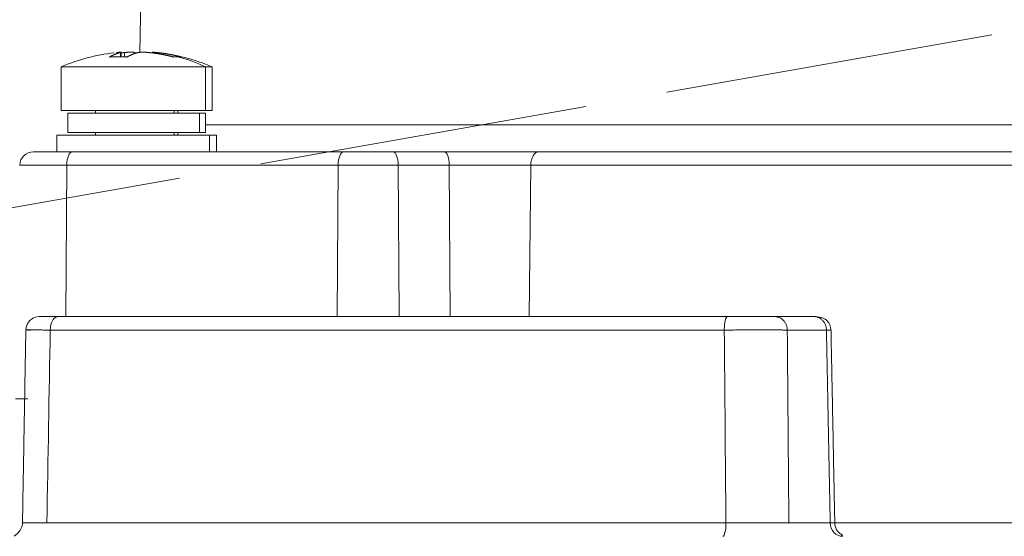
# Model space of a CAD drawing. Header units: millimetres. Extents: x 5437 to 18441, y -4466 to 3128.
# Tile 275 of 497: x 8410 to 8446, y 562 to 581. Entities that reach past the tile are written whole.
import ezdxf

# ---------------------------------------------------------------- set-up
doc = ezdxf.new("R2010")
doc.units = ezdxf.units.MM
doc.linetypes.add('ACAD_ISO02W100', pattern=[15, 12, -3])
doc.layers.add('1', color=7, linetype='Continuous', true_color=0xffffff)
doc.styles.add('TXT08', font='txt.shx', dxfattribs={"width": 0.8, "bigfont": 'gbcbig.shx'})
doc.dimstyles.new('YanXiu', dxfattribs={"dimtxt": 40, "dimasz": 30, "dimexe": 0.66, "dimexo": 0.66, "dimgap": 0.66, "dimtad": 0, "dimdec": 1, "dimdsep": 46, "dimtxsty": 'TXT08', "dimcen": 0, "dimclrd": 256, "dimclre": 165, "dimclrt": 90, "dimazin": 2, "dimtfac": 1, "dimtdec": 1, "dimtofl": 0, "dimtmove": 0, "dimatfit": 3, "dimfxl": 1, "dimlwd": 5, "dimlwe": 13, "dimarcsym": 0})

# ---------------------------------------------------------------- blocks, each defined once
blk = doc.blocks.new('*D35')
at = {"color": 165, "lineweight": 13, "transparency": 16777216}
for p, q in [((8947.864, 668.084), (9114.527, -277.112)), ((8081.233, 515.273), (8247.896, -429.922))]:
    blk.add_line(p, q, dxfattribs=at)
at = {"lineweight": 5, "transparency": 16777216}
for p, q in [((9084.868, -281.671), (8721.139, -345.806)), ((8277.326, -424.063), (8641.055, -359.927))]:
    blk.add_line(p, q, dxfattribs=at)
at = {"lineweight": 20, "transparency": 16777216}
for points in [[(9084, -276.747), (9085.737, -286.595), (9114.413, -276.462)], [(8276.458, -419.139), (8278.194, -428.987), (8247.782, -429.272)]]:
    blk.add_solid(points, dxfattribs=at)
at = {"layer": 'Defpoints', "color": 0, "lineweight": 20, "transparency": 16777216}
for p in [(8947.749, 668.734), (8081.118, 515.923), (9114.413, -276.462)]:
    blk.add_point(p, dxfattribs=at)
at = {"color": 90, "lineweight": 20, "transparency": 16777216, "insert": (8681.097, -352.867), "char_height": 40, "attachment_point": 5, "rotation": 10, "style": 'TXT08'}
blk.add_mtext('880', dxfattribs=at)
blk = doc.blocks.new('*D38')
at = {"color": 165, "lineweight": 13, "transparency": 16777216}
blk.add_line((8986.17, 447.037), (8717.324, 399.632), dxfattribs=at)
at = {"lineweight": 5, "transparency": 16777216}
for start, end in [(171.109661, 178.69322), (181.30678, 188.890339)]:
    blk.add_arc((10243.473, 668.734), 1549.032, start, end, dxfattribs=at)
at = {"lineweight": 20, "transparency": 16777216}
for points in [[(8708.118, 908.947), (8717.983, 907.306), (8717.974, 937.72)], [(8717.983, 430.161), (8708.118, 428.52), (8717.974, 399.747)]]:
    blk.add_solid(points, dxfattribs=at)
at = {"layer": 'Defpoints', "color": 0, "lineweight": 20, "transparency": 16777216}
for p in [(7952.772, 1072.646), (8986.82, 890.315), (8697.061, 758.802), (10020.868, 629.482), (8986.82, 447.152)]:
    blk.add_point(p, dxfattribs=at)
at = {"color": 90, "lineweight": 20, "transparency": 16777216, "insert": (8694.44, 668.734), "char_height": 40, "attachment_point": 5, "rotation": 90, "style": 'TXT08'}
blk.add_mtext('20°', dxfattribs=at)
blk = doc.blocks.new('*D40')
at = {"lineweight": 5, "transparency": 16777216}
for start, end in [(104.30221, 139.92848), (150.07152, 185.69779)]:
    blk.add_arc((9169.331, 707.804), 399.627, start, end, dxfattribs=at)
at = {"lineweight": 20, "transparency": 16777216}
for points in [[(9069.556, 1099.933), (9071.661, 1090.157), (9099.936, 1101.36)], [(8776.632, 668.812), (8766.725, 667.446), (8775.775, 638.41)]]:
    blk.add_solid(points, dxfattribs=at)
at = {"layer": 'Defpoints', "color": 0, "lineweight": 20, "transparency": 16777216}
for p in [(8987, 1741.853), (8912.456, 1013.936), (9169.331, 707.804), (8947.749, 668.734), (8081.118, 515.923)]:
    blk.add_point(p, dxfattribs=at)
at = {"color": 90, "lineweight": 20, "transparency": 16777216, "insert": (8841.976, 937.021), "char_height": 40, "attachment_point": 5, "rotation": 55, "style": 'TXT08'}
blk.add_mtext('90°', dxfattribs=at)
blk = doc.blocks.new('*D43')
at = {"color": 165, "lineweight": 13, "transparency": 16777216}
for p, q in [((10020.868, 628.822), (10020.868, -1427.236)), ((8401.118, -46.541), (8401.118, -1427.236))]:
    blk.add_line(p, q, dxfattribs=at)
at = {"lineweight": 5, "transparency": 16777216}
for p, q in [((8431.118, -1426.576), (9141, -1426.576)), ((9990.868, -1426.576), (9280.987, -1426.576))]:
    blk.add_line(p, q, dxfattribs=at)
at = {"lineweight": 20, "transparency": 16777216}
for points in [[(8431.118, -1421.576), (8431.118, -1431.576), (8401.118, -1426.576)], [(9990.868, -1421.576), (9990.868, -1431.576), (10020.868, -1426.576)]]:
    blk.add_solid(points, dxfattribs=at)
at = {"layer": 'Defpoints', "color": 0, "lineweight": 20, "transparency": 16777216}
for p in [(10020.868, 629.482), (8401.118, -45.881), (10020.868, -1426.576)]:
    blk.add_point(p, dxfattribs=at)
at = {"color": 90, "lineweight": 20, "transparency": 16777216, "insert": (9210.993, -1426.576), "char_height": 40, "attachment_point": 5, "style": 'TXT08'}
blk.add_mtext('1619.7', dxfattribs=at)
blk = doc.blocks.new('*D45')
at = {"color": 165, "lineweight": 13, "transparency": 16777216}
for p, q in [((8078.879, 2459.339), (10490.549, 2459.339)), ((8614.278, -4.077), (10490.549, -4.077))]:
    blk.add_line(p, q, dxfattribs=at)
at = {"lineweight": 5, "transparency": 16777216}
for p, q in [((10489.889, 2429.339), (10489.889, 1308.291)), ((10489.889, 25.923), (10489.889, 1146.971))]:
    blk.add_line(p, q, dxfattribs=at)
at = {"lineweight": 20, "transparency": 16777216}
for points in [[(10484.889, 2429.339), (10494.889, 2429.339), (10489.889, 2459.339)], [(10484.889, 25.923), (10494.889, 25.923), (10489.889, -4.077)]]:
    blk.add_solid(points, dxfattribs=at)
at = {"layer": 'Defpoints', "color": 0, "lineweight": 20, "transparency": 16777216}
for p in [(8078.219, 2459.339), (10489.889, 2459.339), (8613.618, -4.077)]:
    blk.add_point(p, dxfattribs=at)
at = {"color": 90, "lineweight": 20, "transparency": 16777216, "insert": (10489.889, 1227.631), "char_height": 40, "attachment_point": 5, "rotation": 90, "style": 'TXT08'}
blk.add_mtext('2463.4', dxfattribs=at)

msp = doc.modelspace()

# ---------------------------------------------------------------- linework, layer by layer
at = {"color": 4, "linetype": 'ACAD_ISO02W100', "lineweight": 20}
msp.add_line((8947.74919, 668.7336), (8081.11836, 515.92321), dxfattribs=at)
at = {"color": 7, "lineweight": 20}
msp.add_arc((8078.21928, 516.97839), 1942.36096, 17.50812349, 223.34882114, dxfattribs=at)
at = {"layer": '1', "color": 0, "lineweight": 20}
for p, q in [((8414.87933, 600.95811), (8414.5055, 579.54137)), ((8413.80999, 579.37796), (8413.80999, 579.53417)), ((8413.83642, 579.37766), (8413.83642, 579.54278)), ((8413.94684, 579.37445), (8413.94684, 579.53417)), ((8415.13231, 579.53417), (8415.13231, 579.49472)), ((8413.26726, 579.0104), (8411.64593, 579.0104)), ((8411.64593, 579.0104), (8411.64593, 577.42321)), ((8416.90364, 579.0104), (8413.26726, 579.0104)), ((8416.90364, 579.0104), (8416.90364, 577.42321)), ((8416.90364, 579.0104), (8417.14593, 579.0104)), ((8417.14593, 577.42321), (8417.14593, 579.0104)), ((8416.90364, 577.42321), (8411.64593, 577.42321)), ((8416.67566, 577.32321), (8411.89593, 577.32321)), ((8411.89593, 577.32321), (8411.89593, 576.62321)), ((8412.89593, 577.42321), (8412.89593, 577.32321)), ((8415.76377, 577.32321), (8415.76377, 577.42321)), ((8415.89593, 577.32321), (8415.89593, 577.42321)), ((8416.67566, 576.62321), (8416.67566, 577.32321)), ((8416.67566, 577.32321), (8416.89593, 577.32321)), ((8416.89593, 576.62321), (8416.89593, 577.32321)), ((8416.90364, 577.42321), (8417.14593, 577.42321)), ((8411.89593, 576.62321), (8416.67566, 576.62321)), ((8412.89593, 576.62321), (8412.89593, 576.52321)), ((8415.76377, 576.52321), (8415.76377, 576.62321)), ((8415.89593, 576.52321), (8415.89593, 576.62321)), ((8416.67566, 576.62321), (8416.89593, 576.62321)), ((8416.8963, 576.90575), (8476.9071, 576.90575)), ((8411.49593, 576.52321), (8411.49593, 575.92321)), ((8417.04042, 576.52321), (8411.49593, 576.52321)), ((8417.04042, 575.92321), (8417.04042, 576.52321)), ((8417.04042, 576.52321), (8417.29593, 576.52321)), ((8417.29593, 575.92321), (8417.29593, 576.52321)), ((8410.6397, 575.92321), (8412.0544, 575.92321)), ((8412.0544, 575.92321), (8421.9212, 575.92321)), ((8421.9212, 575.92321), (8423.72074, 575.92321)), ((8423.72074, 575.92321), (8425.58127, 575.92321)), ((8429.01559, 575.92321), (8468.76978, 575.92321)), ((8411.85523, 575.43193), (8410.13977, 575.43193)), ((8411.85523, 575.43193), (8411.81679, 569.92333)), ((8421.72203, 575.43193), (8411.85523, 575.43193)), ((8421.68378, 569.92333), (8421.72203, 575.43193)), ((8423.90414, 575.43193), (8421.72203, 575.43193)), ((8425.76467, 575.43193), (8423.90414, 575.43193)), ((8423.90414, 575.43193), (8423.93936, 569.92333)), ((8428.72841, 575.43193), (8425.76467, 575.43193)), ((8425.80002, 569.92333), (8425.76467, 575.43193)), ((8428.72841, 575.43193), (8428.67317, 569.92333)), ((8468.96041, 575.43193), (8428.72841, 575.43193)), ((8411.5299, 569.92321), (8435.88062, 569.92321)), ((8437.59919, 569.92321), (8439.02316, 569.92321)), ((8435.76633, 569.43019), (8411.2522, 569.43019)), ((8439.48172, 569.43019), (8438.05775, 569.43019)), ((8411.12794, 562.41623), (8435.82577, 562.41623)), ((8438.11501, 562.41623), (8439.61875, 562.41623)), ((8439.64122, 562.41448), (8469.01832, 562.41448))]:
    msp.add_line(p, q, dxfattribs=at)
for centre, radius, start, end in [((8013.90589, 96.27159), 600, 26.44604786, 75.16248942), ((8414.39593, 572.57321), 7, 96.722668, 113.132396), ((8414.39593, 572.57321), 7, 66.867604, 84.149478), ((8410.6397, 575.42321), 0.5, 90, 179)]:
    msp.add_arc(centre, radius, start, end, dxfattribs=at)
for centre, major_axis, ratio, start_param, end_param in [((8412.82876, 573.56544), (-3.5909, -5.67163), 0.35543852, 3.36294498, 3.41510769), ((8414.39593, 572.57321), (0, -7), 0.91189434, 2.73785617, 2.90542915), ((8412.82876, 573.56544), (-3.5909, -5.67163), 0.35543852, 3.31078228, 3.36294499), ((8412.0544, 575.42321), (0, -0.5), 0.39839611, 3.14159265, 4.69493569), ((8421.9212, 575.42321), (0, -0.5), 0.39839611, 3.14159265, 4.69493569), ((8423.72074, 575.42321), (0, -0.5), 0.36685927, 1.58824962, 3.14159265), ((8425.58127, 575.42321), (0, -0.5), 0.36685927, 1.58824962, 3.14159265), ((8429.01559, 575.42321), (0, -0.5), 0.57445077, 3.14159265, 4.69493569), ((8435.71202, 562.42321), (0, 0.5), 0.22752021, 3.14159265, 4.69842635), ((8440.07731, 562.42321), (0, -0.5), 0.91721347, 4.72635161, 6.28318531)]:
    msp.add_ellipse(centre, major_axis=major_axis, ratio=ratio, start_param=start_param, end_param=end_param, dxfattribs=at)
for points, degree in [([(8413.40644, 579.371), (8413.48602, 579.41759), (8413.56629, 579.45726), (8413.64727, 579.49001), (8413.72849, 579.51563), (8413.80999, 579.53417)], 5), ([(8413.94684, 579.53417), (8413.92262, 579.53169), (8413.89841, 579.52908), (8413.87422, 579.52635), (8413.85003, 579.52349), (8413.82585, 579.5205)], 5), ([(8414.04476, 579.371), (8414.12435, 579.41759), (8414.20461, 579.45726), (8414.2856, 579.49001), (8414.36682, 579.51563), (8414.44831, 579.53417)], 5), ([(8415.74163, 579.371), (8415.56481, 579.41759), (8415.38647, 579.45726), (8415.20654, 579.49001), (8415.02608, 579.51563), (8414.84501, 579.53417)], 5), ([(8416.02893, 579.371), (8415.85211, 579.41759), (8415.67377, 579.45726), (8415.49384, 579.49001), (8415.31337, 579.51563), (8415.13231, 579.53417)], 5), ([(8413.72373, 579.37891), (8413.65985, 579.37891), (8413.59616, 579.37811), (8413.53269, 579.37653), (8413.46945, 579.37416), (8413.40644, 579.371)], 5), ([(8414.04476, 579.371), (8413.98025, 579.37416), (8413.91589, 579.37653), (8413.85166, 579.37811), (8413.7876, 579.37891), (8413.72373, 579.37891)], 5), ([(8410.36355, 569.43699), (8410.24025, 562.37155)], 1), ([(8411.2522, 569.43019), (8411.21078, 567.0922), (8411.16936, 564.75421), (8411.12794, 562.41623)], 3), ([(8435.82577, 562.41623), (8435.80595, 564.75421), (8435.78614, 567.0922), (8435.76633, 569.43019)], 3), ([(8438.05775, 569.43019), (8438.0692, 568.0274), (8438.08065, 566.6246), (8438.0921, 565.22181), (8438.10356, 563.81902), (8438.11501, 562.41623)], 5), ([(8439.61875, 562.41623), (8439.59134, 563.81902), (8439.56393, 565.22181), (8439.53652, 566.6246), (8439.50912, 568.0274), (8439.48172, 569.43019)], 5), ([(8439.78533, 562.36533), (8439.64626, 569.48357)], 1)]:
    msp.add_open_spline(points, degree=degree, dxfattribs=at)
for points, degree, knots in [([(8413.80999, 579.53417), (8413.81809, 579.53601), (8413.82431, 579.53765), (8413.83091, 579.5398), (8413.83265, 579.54046), (8413.83518, 579.54169), (8413.83598, 579.54225), (8413.83688, 579.54374), (8413.83557, 579.54449), (8413.83073, 579.54525), (8413.82863, 579.54544), (8413.82347, 579.5457), (8413.82044, 579.54576), (8413.81003, 579.54576), (8413.80135, 579.54552), (8413.78566, 579.54476), (8413.77999, 579.54444), (8413.768, 579.54369), (8413.7553, 579.54282), (8413.74123, 579.54172), (8413.72645, 579.5405), (8413.71868, 579.53983), (8413.69459, 579.53766), (8413.67756, 579.53601), (8413.65955, 579.53417)], 3, [0, 0, 0, 0, 0.125, 0.125, 0.1875, 0.1875, 0.25, 0.25, 0.375, 0.375, 0.4375, 0.4375, 0.5, 0.5, 0.625, 0.625, 0.6875, 0.6875, 0.75, 0.8125, 0.8125, 0.875, 0.875, 1, 1, 1, 1]), ([(8413.94684, 579.53417), (8413.96486, 579.53601), (8413.98338, 579.53765), (8414.0119, 579.5398), (8414.02153, 579.54046), (8414.04104, 579.54169), (8414.05095, 579.54225), (8414.08042, 579.54374), (8414.09992, 579.54449), (8414.12895, 579.54525), (8414.13862, 579.54544), (8414.15773, 579.5457), (8414.16709, 579.54576), (8414.19456, 579.54576), (8414.21211, 579.54552), (8414.23724, 579.54476), (8414.24539, 579.54444), (8414.26094, 579.54369), (8414.27583, 579.54282), (8414.2894, 579.54172), (8414.30232, 579.5405), (8414.30847, 579.53983), (8414.32565, 579.53766), (8414.33543, 579.53601), (8414.34354, 579.53417)], 3, [0, 0, 0, 0, 0.125, 0.125, 0.1875, 0.1875, 0.25, 0.25, 0.375, 0.375, 0.4375, 0.4375, 0.5, 0.5, 0.625, 0.625, 0.6875, 0.6875, 0.75, 0.8125, 0.8125, 0.875, 0.875, 1, 1, 1, 1]), ([(8414.84501, 579.53417), (8414.827, 579.53601), (8414.80848, 579.53765), (8414.77996, 579.5398), (8414.77033, 579.54046), (8414.75082, 579.54169), (8414.7409, 579.54225), (8414.71144, 579.54374), (8414.69194, 579.54449), (8414.66291, 579.54525), (8414.65323, 579.54544), (8414.63412, 579.5457), (8414.62477, 579.54576), (8414.59729, 579.54576), (8414.57975, 579.54552), (8414.55462, 579.54476), (8414.54646, 579.54444), (8414.53091, 579.54369), (8414.51603, 579.54282), (8414.50245, 579.54172), (8414.48954, 579.5405), (8414.48339, 579.53983), (8414.46621, 579.53766), (8414.45642, 579.53601), (8414.44831, 579.53417)], 3, [0, 0, 0, 0, 0.125, 0.125, 0.1875, 0.1875, 0.25, 0.25, 0.375, 0.375, 0.4375, 0.4375, 0.5, 0.5, 0.625, 0.625, 0.6875, 0.6875, 0.75, 0.8125, 0.8125, 0.875, 0.875, 1, 1, 1, 1]), ([(8414.95543, 579.54318), (8414.95542, 579.54396), (8414.95678, 579.54457), (8414.96113, 579.54525), (8414.96323, 579.54544), (8414.96839, 579.5457), (8414.97142, 579.54576), (8414.98183, 579.54576), (8414.99051, 579.54552), (8415.0062, 579.54476), (8415.01187, 579.54444), (8415.02386, 579.54369), (8415.03655, 579.54282), (8415.05063, 579.54172), (8415.0654, 579.5405), (8415.07318, 579.53983), (8415.09726, 579.53766), (8415.11429, 579.53601), (8415.13231, 579.53417)], 3, [0, 0, 0, 0, 0.14508525, 0.14508525, 0.23057673, 0.23057673, 0.3160682, 0.3160682, 0.48705115, 0.48705115, 0.57254263, 0.57254263, 0.6580341, 0.74352558, 0.74352558, 0.82901705, 0.82901705, 1, 1, 1, 1]), ([(8425.58127, 575.92321), (8425.92947, 575.92321), (8426.29527, 575.92321), (8426.67108, 575.92321), (8427.39755, 575.92321), (8428.09967, 575.92321), (8428.42504, 575.92321), (8428.73212, 575.92321), (8429.01559, 575.92321)], 5, [0, 0, 0, 0, 0, 0, 0.5194168, 0.5194168, 0.5194168, 1, 1, 1, 1, 1, 1]), ([(8411.5299, 569.92321), (8411.34041, 569.93099), (8411.01961, 569.91706), (8410.7617, 569.92983), (8410.58403, 569.84545), (8410.50129, 569.76856), (8410.45198, 569.70599), (8410.41279, 569.63816), (8410.3755, 569.54483), (8410.36378, 569.47687), (8410.36363, 569.43191)], 3, [0, 0, 0, 0, 0.36427257, 0.66664902, 0.77470178, 0.81576675, 0.85236859, 0.8879873, 0.92456424, 1, 1, 1, 1]), ([(8435.88062, 569.92321), (8436.05566, 569.92321), (8436.23645, 569.92321), (8436.41675, 569.92321), (8436.77117, 569.92321), (8437.08714, 569.92321), (8437.23233, 569.92321), (8437.39632, 569.92321), (8437.52177, 569.92321), (8437.55019, 569.92321), (8437.57599, 569.92321), (8437.59919, 569.92321)], 5, [0, 0, 0, 0, 0, 0, 0.43036303, 0.43036303, 0.43036303, 0.8605009, 0.8605009, 0.8605009, 1, 1, 1, 1, 1, 1]), ([(8439.64632, 569.43295), (8439.64578, 569.46465), (8439.63847, 569.52774), (8439.61232, 569.60952), (8439.58174, 569.67092), (8439.54219, 569.73293), (8439.45088, 569.83001), (8439.28786, 569.90294), (8439.11912, 569.92673), (8439.02316, 569.92321)], 3, [0, 0, 0, 0, 0.08627529, 0.17404621, 0.21998898, 0.26959167, 0.38614843, 0.67943249, 1, 1, 1, 1]), ([(8439.6472, 569.43547), (8439.64737, 569.43525), (8439.64377, 569.43496), (8439.62937, 569.43426), (8439.61824, 569.43384), (8439.58936, 569.43292), (8439.57162, 569.43241), (8439.53058, 569.43134), (8439.50728, 569.43077), (8439.48172, 569.43019)], 3, [0, 0, 0, 0, 0.24137482, 0.24137482, 0.49424988, 0.49424988, 0.74712494, 0.74712494, 1, 1, 1, 1]), ([(8409.99125, 566.92321), (8409.99115, 566.92321), (8410.00725, 566.92321), (8410.07434, 566.92321), (8410.12836, 566.92321), (8410.26499, 566.92321), (8410.34407, 566.92321), (8410.43638, 566.92321)], 3, [0, 0, 0, 0, 0.32568435, 0.32568435, 0.68112538, 0.68112538, 1, 1, 1, 1]), ([(8410.24151, 562.41449), (8410.24099, 562.38165), (8410.2336, 562.31634), (8410.20642, 562.23314), (8410.17453, 562.1712), (8410.1335, 562.10831), (8410.07482, 562.04319), (8410.00997, 561.98707), (8409.95181, 561.94437), (8409.93639, 561.92733), (8409.93753, 561.92358)], 3, [0, 0, 0, 0, 0.08391108, 0.17089467, 0.21707986, 0.26746256, 0.3884214, 0.54053303, 0.72162775, 1, 1, 1, 1]), ([(8410.40632, 562.41623), (8410.40347, 562.41621), (8410.39777, 562.41616), (8410.38948, 562.41611), (8410.38135, 562.41605), (8410.37343, 562.416), (8410.36569, 562.41595), (8410.35815, 562.4159), (8410.35082, 562.41586), (8410.34369, 562.41581), (8410.33677, 562.41577), (8410.33006, 562.41574), (8410.32357, 562.4157), (8410.31729, 562.41567), (8410.31124, 562.41564), (8410.30542, 562.41561), (8410.29983, 562.41558), (8410.29447, 562.41556), (8410.28934, 562.41553), (8410.28446, 562.41551), (8410.27981, 562.41549), (8410.27542, 562.41547), (8410.27127, 562.41546), (8410.26737, 562.41544), (8410.26373, 562.41543), (8410.26035, 562.41541), (8410.25722, 562.4154), (8410.25436, 562.41539), (8410.25176, 562.41538), (8410.24943, 562.41537), (8410.24737, 562.41537), (8410.24558, 562.41536), (8410.24407, 562.41535), (8410.24283, 562.41535), (8410.24187, 562.41534), (8410.2412, 562.41534), (8410.2408, 562.41534), (8410.24069, 562.41534), (8410.24086, 562.41533), (8410.24131, 562.41533), (8410.24206, 562.41533), (8410.24309, 562.41533), (8410.24442, 562.41533), (8410.24603, 562.41533), (8410.24794, 562.41533), (8410.25014, 562.41533), (8410.25263, 562.41533), (8410.25541, 562.41533), (8410.25849, 562.41533), (8410.26186, 562.41533), (8410.26553, 562.41533), (8410.26949, 562.41534), (8410.27374, 562.41534), (8410.27828, 562.41534), (8410.28312, 562.41534), (8410.28825, 562.41534), (8410.29367, 562.41534), (8410.29938, 562.41534), (8410.30538, 562.41534), (8410.31167, 562.41534), (8410.31824, 562.41534), (8410.3251, 562.41534), (8410.33225, 562.41534), (8410.33967, 562.41534), (8410.34738, 562.41534), (8410.35536, 562.41534), (8410.36362, 562.41534), (8410.37216, 562.41534), (8410.38097, 562.41534), (8410.39005, 562.41534), (8410.39939, 562.41534), (8410.409, 562.41533), (8410.41887, 562.41533), (8410.429, 562.41533), (8410.43939, 562.41533), (8410.45003, 562.41533), (8410.46092, 562.41533), (8410.47206, 562.41533), (8410.48344, 562.41533), (8410.49506, 562.41533), (8410.50692, 562.41533), (8410.51901, 562.41533), (8410.53133, 562.41533), (8410.54387, 562.41533), (8410.55664, 562.41534), (8410.56963, 562.41534), (8410.58282, 562.41534), (8410.59623, 562.41534), (8410.60985, 562.41535), (8410.62366, 562.41535), (8410.63768, 562.41536), (8410.65189, 562.41537), (8410.66628, 562.41537), (8410.68086, 562.41538), (8410.69562, 562.41539), (8410.71056, 562.4154), (8410.72567, 562.41541), (8410.74094, 562.41543), (8410.75638, 562.41544), (8410.77198, 562.41546), (8410.78773, 562.41547), (8410.80362, 562.41549), (8410.81967, 562.41551), (8410.83585, 562.41553), (8410.85217, 562.41556), (8410.86861, 562.41558), (8410.88519, 562.41561), (8410.90188, 562.41564), (8410.91869, 562.41567), (8410.93562, 562.4157), (8410.95265, 562.41574), (8410.96978, 562.41577), (8410.98702, 562.41581), (8411.00434, 562.41586), (8411.02176, 562.4159), (8411.03926, 562.41595), (8411.05685, 562.416), (8411.0745, 562.41605), (8411.09224, 562.41611), (8411.11003, 562.41616), (8411.12198, 562.41621), (8411.12794, 562.41623)], 3, [0, 0, 0, 0, 0.00775826, 0.01554642, 0.02336418, 0.03121125, 0.03908733, 0.0469921, 0.05492525, 0.06288644, 0.07087533, 0.07889157, 0.08693481, 0.09500467, 0.10310078, 0.11122276, 0.1193702, 0.12754271, 0.13573986, 0.14396124, 0.15220642, 0.16047495, 0.16876639, 0.17708028, 0.18541616, 0.19377354, 0.20215196, 0.21055091, 0.2189699, 0.22740843, 0.23586597, 0.24434201, 0.25283602, 0.26134746, 0.26987579, 0.27842046, 0.2869809, 0.29555657, 0.30414688, 0.31275126, 0.32136912, 0.32999989, 0.33864297, 0.34729776, 0.35596365, 0.36464003, 0.3733263, 0.38202184, 0.39072602, 0.39943823, 0.40815782, 0.41688418, 0.42561666, 0.43435463, 0.44309744, 0.45184447, 0.46059505, 0.46934855, 0.47810432, 0.48686172, 0.49562008, 0.50437878, 0.51313714, 0.52189454, 0.53065031, 0.53940382, 0.5481544, 0.55690143, 0.56564425, 0.57438222, 0.58311471, 0.59184107, 0.60056067, 0.60927289, 0.61797708, 0.62667262, 0.6353589, 0.6440353, 0.6527012, 0.661356, 0.66999909, 0.67862987, 0.68724775, 0.69585215, 0.70444247, 0.71301815, 0.72157862, 0.7301233, 0.73865164, 0.7471631, 0.75565713, 0.76413319, 0.77259075, 0.7810293, 0.78944831, 0.79784729, 0.80622573, 0.81458313, 0.82291903, 0.83123295, 0.83952442, 0.84779297, 0.85603818, 0.86425958, 0.87245677, 0.8806293, 0.88877677, 0.89689877, 0.90499492, 0.91306481, 0.92110808, 0.92912435, 0.93711328, 0.9450745, 0.95300768, 0.96091249, 0.9687886, 0.97663571, 0.98445351, 0.9922417, 1, 1, 1, 1]), ([(8435.82577, 562.41623), (8435.83278, 562.41621), (8435.84682, 562.41616), (8435.86799, 562.41611), (8435.88928, 562.41605), (8435.91071, 562.416), (8435.93225, 562.41595), (8435.95392, 562.4159), (8435.9757, 562.41586), (8435.9976, 562.41581), (8436.01961, 562.41577), (8436.04173, 562.41574), (8436.06395, 562.4157), (8436.08627, 562.41567), (8436.10869, 562.41564), (8436.1312, 562.41561), (8436.15381, 562.41558), (8436.1765, 562.41556), (8436.19927, 562.41553), (8436.22211, 562.41551), (8436.24504, 562.41549), (8436.26803, 562.41547), (8436.29109, 562.41546), (8436.31421, 562.41544), (8436.33738, 562.41543), (8436.36061, 562.41541), (8436.38388, 562.4154), (8436.4072, 562.41539), (8436.43056, 562.41538), (8436.45395, 562.41537), (8436.47737, 562.41537), (8436.50081, 562.41536), (8436.52427, 562.41535), (8436.54775, 562.41535), (8436.57123, 562.41534), (8436.59472, 562.41534), (8436.61821, 562.41534), (8436.64169, 562.41534), (8436.66516, 562.41533), (8436.68861, 562.41533), (8436.71205, 562.41533), (8436.73545, 562.41533), (8436.75882, 562.41533), (8436.78216, 562.41533), (8436.80545, 562.41533), (8436.82869, 562.41533), (8436.85189, 562.41533), (8436.87502, 562.41533), (8436.89809, 562.41533), (8436.92108, 562.41533), (8436.94401, 562.41533), (8436.96685, 562.41534), (8436.98961, 562.41534), (8437.01228, 562.41534), (8437.03485, 562.41534), (8437.05733, 562.41534), (8437.07969, 562.41534), (8437.10195, 562.41534), (8437.12409, 562.41534), (8437.14611, 562.41534), (8437.168, 562.41534), (8437.18976, 562.41534), (8437.21139, 562.41534), (8437.23288, 562.41534), (8437.25422, 562.41534), (8437.27541, 562.41534), (8437.29645, 562.41534), (8437.31733, 562.41534), (8437.33804, 562.41534), (8437.35859, 562.41534), (8437.37896, 562.41534), (8437.39916, 562.41533), (8437.41918, 562.41533), (8437.43902, 562.41533), (8437.45866, 562.41533), (8437.47812, 562.41533), (8437.49738, 562.41533), (8437.51644, 562.41533), (8437.5353, 562.41533), (8437.55395, 562.41533), (8437.57239, 562.41533), (8437.59062, 562.41533), (8437.60864, 562.41533), (8437.62643, 562.41533), (8437.64401, 562.41534), (8437.66136, 562.41534), (8437.67848, 562.41534), (8437.69538, 562.41534), (8437.71204, 562.41535), (8437.72847, 562.41535), (8437.74467, 562.41536), (8437.76062, 562.41537), (8437.77634, 562.41537), (8437.79181, 562.41538), (8437.80705, 562.41539), (8437.82203, 562.4154), (8437.83677, 562.41541), (8437.85127, 562.41543), (8437.86551, 562.41544), (8437.87951, 562.41546), (8437.89325, 562.41547), (8437.90675, 562.41549), (8437.91999, 562.41551), (8437.93298, 562.41553), (8437.94571, 562.41556), (8437.95819, 562.41558), (8437.97042, 562.41561), (8437.98239, 562.41564), (8437.99411, 562.41567), (8438.00558, 562.4157), (8438.01679, 562.41574), (8438.02775, 562.41577), (8438.03845, 562.41581), (8438.0489, 562.41586), (8438.0591, 562.4159), (8438.06905, 562.41595), (8438.07874, 562.416), (8438.08819, 562.41605), (8438.09738, 562.41611), (8438.10634, 562.41616), (8438.11213, 562.41621), (8438.11501, 562.41623)], 3, [0, 0, 0, 0, 0.0077583, 0.01554649, 0.02336429, 0.03121139, 0.03908751, 0.04699231, 0.05492549, 0.06288672, 0.07087564, 0.07889191, 0.08693518, 0.09500508, 0.10310122, 0.11122322, 0.11937069, 0.12754322, 0.1357404, 0.14396181, 0.15220701, 0.16047557, 0.16876704, 0.17708095, 0.18541685, 0.19377426, 0.2021527, 0.21055167, 0.21897068, 0.22740923, 0.23586679, 0.24434285, 0.25283688, 0.26134834, 0.26987668, 0.27842137, 0.28698183, 0.29555751, 0.30414783, 0.31275223, 0.32137011, 0.33000089, 0.33864398, 0.34729878, 0.35596468, 0.36464107, 0.37332735, 0.3820229, 0.39072709, 0.3994393, 0.4081589, 0.41688527, 0.42561775, 0.43435572, 0.44309855, 0.45184557, 0.46059616, 0.46934966, 0.47810544, 0.48686283, 0.4956212, 0.50437989, 0.51313826, 0.52189565, 0.53065142, 0.53940493, 0.54815551, 0.55690253, 0.56564535, 0.57438332, 0.5831158, 0.59184215, 0.60056175, 0.60927395, 0.61797813, 0.62667367, 0.63535994, 0.64403633, 0.65270222, 0.66135701, 0.67000008, 0.67863085, 0.68724872, 0.6958531, 0.70444341, 0.71301908, 0.72157953, 0.73012419, 0.73865252, 0.74716396, 0.75565797, 0.76413401, 0.77259156, 0.78103008, 0.78944907, 0.79784803, 0.80622644, 0.81458383, 0.82291971, 0.8312336, 0.83952504, 0.84779357, 0.85603875, 0.86426013, 0.87245728, 0.88062979, 0.88877723, 0.89689921, 0.90499532, 0.91306518, 0.92110842, 0.92912467, 0.93711356, 0.94507475, 0.9530079, 0.96091267, 0.96878875, 0.97663582, 0.98445358, 0.99224174, 1, 1, 1, 1]), ([(8439.61875, 562.41623), (8439.64433, 562.41648), (8439.66765, 562.41672), (8439.70873, 562.41713), (8439.72648, 562.41731), (8439.75538, 562.41757), (8439.76652, 562.41766), (8439.78124, 562.41772), (8439.78483, 562.41769), (8439.78368, 562.41748), (8439.77894, 562.41731), (8439.76064, 562.41679), (8439.74707, 562.41645), (8439.71094, 562.41558), (8439.68836, 562.41506), (8439.6344, 562.4138), (8439.60301, 562.41308), (8439.56749, 562.41225)], 3, [0, 0, 0, 0, 0.125, 0.125, 0.25, 0.25, 0.375, 0.375, 0.5, 0.5, 0.625, 0.625, 0.75, 0.75, 0.875, 0.875, 1, 1, 1, 1]), ([(8440.0299, 561.94926), (8440.0635, 561.94952), (8440.07621, 561.96197), (8440.03397, 561.98942), (8439.98943, 562.01712), (8439.94923, 562.04772), (8439.922, 562.07174), (8439.89589, 562.09891), (8439.86371, 562.13901), (8439.82962, 562.19659), (8439.79389, 562.29394), (8439.78219, 562.36596), (8439.78354, 562.41346)], 3, [0, 0, 0, 0, 0.33061309, 0.48116327, 0.58807281, 0.62840314, 0.66273969, 0.69347907, 0.72288808, 0.78363108, 0.85133285, 1, 1, 1, 1])]:
    msp.add_open_spline(points, degree=degree, knots=knots, dxfattribs=at)
for points, weights in [([(8411.2522, 569.43019), (8411.25603, 569.92321), (8411.5299, 569.92321)], [1, 0.712026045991, 1]), ([(8435.88062, 569.92321), (8435.7679, 569.92321), (8435.76633, 569.43019)], [1, 0.712026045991, 1]), ([(8437.59919, 569.92321), (8438.05144, 569.92321), (8438.05775, 569.43019)], [1, 0.712026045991, 1]), ([(8439.02316, 569.92321), (8439.47541, 569.92321), (8439.48172, 569.43019)], [1, 0.712026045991, 1]), ([(8411.2522, 569.43019), (8409.86364, 569.44966), (8410.52872, 569.43019)], [1, 0.76756827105, 1]), ([(8438.05775, 569.43019), (8437.39218, 569.44966), (8435.76633, 569.43019)], [1, 0.76756827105, 1])]:
    msp.add_rational_spline(points, weights, degree=2, dxfattribs=at)

# ---------------------------------------------------------------- dimensions: what is measured, and where the dimension line sits
at = {"color": 7, "lineweight": 20}
dim = msp.add_linear_dim(base=(10489.88872, 2459.33935), p1=(8613.61836, -4.07679), p2=(8078.21928, 2459.33935), angle=90, dimstyle='YanXiu', dxfattribs=at)
dim.commit()
dim.dimension.update_dxf_attribs({"geometry": '*D45', "text_midpoint": (10489.88872, 1227.63128)})
for base, line1, line2, picture, middle in [((8912.4558, 1013.93631), ((8947.74919, 668.7336), (8081.11836, 515.92321)), ((8987.00035, 1741.85258), (9169.33093, 707.80444)), '*D40', (8841.97585, 937.02094)), ((8697.0612, 758.80181), ((10020.86817, 629.48245), (8986.82003, 447.15186)), ((7952.77189, 1072.64593), (8986.82003, 890.31535)), '*D38', (8694.44048, 668.7336))]:
    dim = msp.add_angular_dim_2l(base=base, line1=line1, line2=line2, dimstyle='YanXiu', dxfattribs=at)
    dim.commit()
    dim.dimension.update_dxf_attribs({"geometry": picture, "text_midpoint": middle})
dim = msp.add_aligned_dim(p1=(8081.11836, 515.92321), p2=(8947.74919, 668.7336), distance=-959.77636, dimstyle='YanXiu', dxfattribs=at)
dim.commit()
dim.dimension.update_dxf_attribs({"geometry": '*D35', "text_midpoint": (8681.09719, -352.86679)})
dim = msp.add_linear_dim(base=(10020.86817, -1426.57588), p1=(8401.11836, -45.88071), p2=(10020.86817, 629.48245), dimstyle='YanXiu', dxfattribs=at)
dim.commit()
dim.dimension.update_dxf_attribs({"geometry": '*D43', "text_midpoint": (9210.99327, -1426.57588)})

doc.saveas('drawing.dxf')
